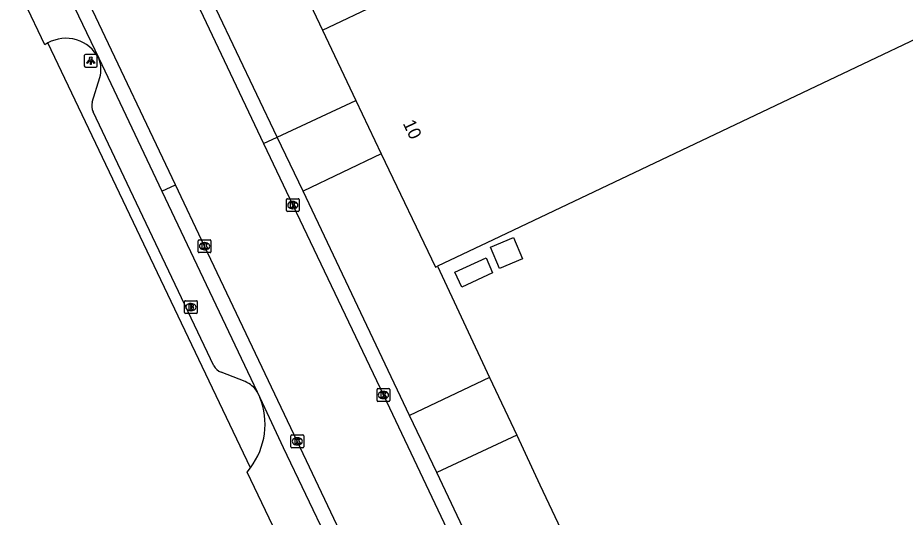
# Model space of a CAD drawing. Extents: x 157692 to 159670, y 381454 to 383289.
# Drawn here: x 159358.3 to 159427.5, y 382642.5 to 382681.5 of the extents above; entities that cross this region are included whole.
import ezdxf

# ---------------------------------------------------------------- set-up
doc = ezdxf.new("R2010")
doc.units = 0
for name, color, linetype in [('IMGEO_Brandkraan', 7, 'Continuous'), ('IMGEO_Kolk', 7, 'Continuous'), ('IMGEO_Lichtpunt', 7, 'Continuous'), ('IMGEO_Pand', 7, 'Continuous'), ('IMGEO_Pand_nummerreeks', 7, 'Continuous'), ('IMGEO_Parkeervlak_open', 7, 'Continuous'), ('IMGEO_Rijbaan_lokaal_open', 7, 'Continuous'), ('IMGEO_Voetpad_open', 7, 'Continuous')]:
    doc.layers.add(name, color=color, linetype=linetype)

msp = doc.modelspace()

# ---------------------------------------------------------------- linework, layer by layer
at = {"layer": 'IMGEO_Brandkraan'}
for p, q in [((159371.312, 382658.498), (159371.312, 382659.35)), ((159371.387, 382659.424), (159372.239, 382659.424)), ((159372.313, 382659.35), (159372.313, 382658.498)), ((159371.823, 382658.644), (159371.798, 382658.644)), ((159371.8, 382659.204), (159371.825, 382659.204)), ((159372.239, 382658.424), (159371.387, 382658.424))]:
    msp.add_line(p, q, dxfattribs=at)
for points in [[(159371.312, 382658.498), (159371.312, 382659.35)], [(159371.387, 382659.424), (159372.239, 382659.424)], [(159372.313, 382659.35), (159372.313, 382658.498)], [(159371.66, 382659.124), (159371.66, 382658.724), (159371.873, 382658.724)], [(159371.891, 382659.124), (159371.66, 382659.124)], [(159371.839, 382659.043), (159371.785, 382659.043), (159371.785, 382658.967)], [(159371.785, 382658.967), (159371.838, 382658.967)], [(159371.847, 382658.891), (159371.785, 382658.891), (159371.785, 382658.81)], [(159371.785, 382658.81), (159371.847, 382658.81)], [(159372.239, 382658.424), (159371.387, 382658.424)]]:
    msp.add_lwpolyline(points, dxfattribs=at)
for centre, radius, start, end in [((159371.389, 382659.348), 0.0765, 91.55205, 178.44795), ((159371.389, 382659.348), 0.0765, 91.55205, 178.44795), ((159372.237, 382659.348), 0.0765, 1.55205, 88.44795), ((159372.237, 382659.348), 0.0765, 1.55205, 88.44795), ((159371.84, 382659.005), 0.0379, 267.82845, 90.93552), ((159371.848, 382658.85), 0.0404, 269.87594, 90.50774), ((159371.879, 382658.975), 0.251, 268.66757, 293.53466), ((159371.895, 382658.979), 0.145, 59.4692, 91.53667), ((159371.92, 382659.026), 0.0922, 285.51372, 58.15012), ((159371.925, 382658.834), 0.105, 301.31148, 78.98903), ((159371.389, 382658.5), 0.0765, 181.55205, 268.44795), ((159371.389, 382658.5), 0.0765, 181.55205, 268.44795), ((159372.237, 382658.5), 0.0765, 271.55205, 358.44795), ((159372.237, 382658.5), 0.0765, 271.55205, 358.44795)]:
    msp.add_arc(centre, radius, start, end, dxfattribs=at)
for centre, major_axis, ratio, start_param, end_param in [((159371.799, 382658.924), (-0.387, 0.002), 0.722429, 4.712389, 7.853982), ((159371.824, 382658.924), (-0.39, 0.002), 0.717154, 1.570796, 4.712389)]:
    msp.add_ellipse(centre, major_axis=major_axis, ratio=ratio, start_param=start_param, end_param=end_param, dxfattribs=at)
at = {"layer": 'IMGEO_Kolk'}
for p, q in [((159379.259, 382666.458), (159379.259, 382667.31)), ((159379.334, 382667.384), (159380.186, 382667.384)), ((159379.747, 382667.164), (159379.772, 382667.164)), ((159380.26, 382667.31), (159380.26, 382666.458)), ((159380.186, 382666.384), (159379.334, 382666.384)), ((159379.77, 382666.604), (159379.745, 382666.604)), ((159372.451, 382664.177), (159373.303, 382664.177)), ((159372.376, 382663.251), (159372.376, 382664.103)), ((159372.864, 382663.957), (159372.889, 382663.957)), ((159373.377, 382664.103), (159373.377, 382663.251)), ((159373.303, 382663.177), (159372.451, 382663.177)), ((159372.887, 382663.397), (159372.862, 382663.397)), ((159386.329, 382651.636), (159386.329, 382652.488)), ((159386.404, 382652.562), (159387.256, 382652.562)), ((159387.33, 382652.488), (159387.33, 382651.636)), ((159386.84, 382651.782), (159386.815, 382651.782)), ((159386.817, 382652.342), (159386.842, 382652.342)), ((159387.256, 382651.562), (159386.404, 382651.562)), ((159379.687, 382648.956), (159380.539, 382648.956)), ((159379.612, 382648.03), (159379.612, 382648.882)), ((159380.1, 382648.736), (159380.125, 382648.736)), ((159380.613, 382648.882), (159380.613, 382648.03)), ((159380.539, 382647.956), (159379.687, 382647.956)), ((159380.123, 382648.176), (159380.098, 382648.176))]:
    msp.add_line(p, q, dxfattribs=at)
for points in [[(159379.259, 382666.458), (159379.259, 382667.31)], [(159379.334, 382667.384), (159380.186, 382667.384)], [(159379.58, 382667.084), (159379.703, 382667.084), (159379.703, 382666.933), (159379.833, 382667.084), (159379.997, 382667.084), (159379.851, 382666.933), (159380.004, 382666.684), (159379.852, 382666.684), (159379.767, 382666.848), (159379.703, 382666.781), (159379.703, 382666.684), (159379.58, 382666.684), (159379.58, 382667.084)], [(159380.26, 382667.31), (159380.26, 382666.458)], [(159380.186, 382666.384), (159379.334, 382666.384)], [(159372.451, 382664.177), (159373.303, 382664.177)], [(159372.376, 382663.251), (159372.376, 382664.103)], [(159372.697, 382663.877), (159372.82, 382663.877), (159372.82, 382663.726), (159372.95, 382663.877), (159373.114, 382663.877), (159372.968, 382663.726), (159373.121, 382663.477), (159372.969, 382663.477), (159372.884, 382663.641), (159372.82, 382663.574), (159372.82, 382663.477), (159372.697, 382663.477), (159372.697, 382663.877)], [(159373.377, 382664.103), (159373.377, 382663.251)], [(159373.303, 382663.177), (159372.451, 382663.177)], [(159386.329, 382651.636), (159386.329, 382652.488)], [(159386.404, 382652.562), (159387.256, 382652.562)], [(159387.33, 382652.488), (159387.33, 382651.636)], [(159386.65, 382652.262), (159386.773, 382652.262), (159386.773, 382652.111), (159386.903, 382652.262), (159387.067, 382652.262), (159386.921, 382652.111), (159387.074, 382651.862), (159386.922, 382651.862), (159386.837, 382652.026), (159386.773, 382651.959), (159386.773, 382651.862), (159386.65, 382651.862), (159386.65, 382652.262)], [(159387.256, 382651.562), (159386.404, 382651.562)], [(159379.687, 382648.956), (159380.539, 382648.956)], [(159379.612, 382648.03), (159379.612, 382648.882)], [(159379.933, 382648.656), (159380.056, 382648.656), (159380.056, 382648.505), (159380.186, 382648.656), (159380.35, 382648.656), (159380.204, 382648.505), (159380.357, 382648.256), (159380.205, 382648.256), (159380.12, 382648.42), (159380.056, 382648.353), (159380.056, 382648.256), (159379.933, 382648.256), (159379.933, 382648.656)], [(159380.613, 382648.882), (159380.613, 382648.03)], [(159380.539, 382647.956), (159379.687, 382647.956)]]:
    msp.add_lwpolyline(points, dxfattribs=at)
for centre, start, end in [((159379.336, 382667.308), 91.55205, 178.44795), ((159379.336, 382667.308), 91.55205, 178.44795), ((159380.184, 382667.308), 1.55205, 88.44795), ((159380.184, 382667.308), 1.55205, 88.44795), ((159379.336, 382666.46), 181.55205, 268.44795), ((159379.336, 382666.46), 181.55205, 268.44795), ((159380.184, 382666.46), 271.55205, 358.44795), ((159380.184, 382666.46), 271.55205, 358.44795), ((159372.453, 382664.101), 91.55205, 178.44795), ((159372.453, 382664.101), 91.55205, 178.44795), ((159373.301, 382664.101), 1.55205, 88.44795), ((159373.301, 382664.101), 1.55205, 88.44795), ((159372.453, 382663.253), 181.55205, 268.44795), ((159372.453, 382663.253), 181.55205, 268.44795), ((159373.301, 382663.253), 271.55205, 358.44795), ((159373.301, 382663.253), 271.55205, 358.44795), ((159386.406, 382652.486), 91.55205, 178.44795), ((159386.406, 382652.486), 91.55205, 178.44795), ((159387.254, 382652.486), 1.55205, 88.44795), ((159387.254, 382652.486), 1.55205, 88.44795), ((159386.406, 382651.638), 181.55205, 268.44795), ((159386.406, 382651.638), 181.55205, 268.44795), ((159387.254, 382651.638), 271.55205, 358.44795), ((159387.254, 382651.638), 271.55205, 358.44795), ((159379.689, 382648.88), 91.55205, 178.44795), ((159379.689, 382648.88), 91.55205, 178.44795), ((159380.537, 382648.88), 1.55205, 88.44795), ((159380.537, 382648.88), 1.55205, 88.44795), ((159379.689, 382648.032), 181.55205, 268.44795), ((159379.689, 382648.032), 181.55205, 268.44795), ((159380.537, 382648.032), 271.55205, 358.44795), ((159380.537, 382648.032), 271.55205, 358.44795)]:
    msp.add_arc(centre, 0.0765, start, end, dxfattribs=at)
for centre, major_axis, ratio, start_param, end_param in [((159379.746, 382666.884), (-0.387, 0.002), 0.722429, 4.712389, 7.853982), ((159379.771, 382666.884), (-0.39, 0.002), 0.717154, 1.570796, 4.712389), ((159372.863, 382663.677), (-0.387, 0.002), 0.722429, 4.712389, 7.853982), ((159372.888, 382663.677), (-0.39, 0.002), 0.717154, 1.570796, 4.712389), ((159386.816, 382652.062), (-0.387, 0.002), 0.722429, 4.712389, 7.853982), ((159386.841, 382652.062), (-0.39, 0.002), 0.717154, 1.570796, 4.712389), ((159380.099, 382648.456), (-0.387, 0.002), 0.722429, 4.712389, 7.853982), ((159380.124, 382648.456), (-0.39, 0.002), 0.717154, 1.570796, 4.712389)]:
    msp.add_ellipse(centre, major_axis=major_axis, ratio=ratio, start_param=start_param, end_param=end_param, dxfattribs=at)
at = {"layer": 'IMGEO_Lichtpunt'}
for p, q in [((159363.501, 382678.549), (159363.501, 382677.742)), ((159363.501, 382678.549), (159363.501, 382677.742)), ((159364.403, 382678.644), (159363.595, 382678.644)), ((159364.403, 382678.644), (159363.595, 382678.644)), ((159364.497, 382677.742), (159364.497, 382678.549)), ((159364.497, 382677.742), (159364.497, 382678.549)), ((159363.595, 382677.648), (159364.403, 382677.648)), ((159363.595, 382677.648), (159364.403, 382677.648))]:
    msp.add_line(p, q, dxfattribs=at)
for points in [[(159363.875, 382678.213), (159363.914, 382678.185), (159363.726, 382677.923), (159363.688, 382677.95), (159363.875, 382678.213)], [(159363.977, 382678.165), (159364.024, 382678.165), (159364.024, 382677.843), (159363.977, 382677.843), (159363.977, 382678.165)], [(159364.087, 382678.185), (159364.125, 382678.212), (159364.312, 382677.95), (159364.273, 382677.922), (159364.087, 382678.185)]]:
    msp.add_lwpolyline(points, dxfattribs=at)
msp.add_circle((159364, 382678.347), 0.0994, dxfattribs=at)
for centre, start, end in [((159363.595, 382678.549), 90, 180), ((159363.595, 382678.549), 90, 180), ((159364.403, 382678.549), 0, 90), ((159364.403, 382678.549), 0, 90), ((159363.595, 382677.742), 180, 270), ((159363.595, 382677.742), 180, 270), ((159364.403, 382677.742), 270, 0), ((159364.403, 382677.742), 270, 360)]:
    msp.add_arc(centre, 0.0946, start, end, dxfattribs=at)
at = {"layer": 'IMGEO_Pand'}
for points in [[(159382.067, 382680.522), (159386.585, 382682.665), (159412.491, 382694.949), (159443.722, 382698.76), (159453.069, 382703.174), (159446.988, 382715.297), (159463.574, 382723.617), (159474.333, 382701.738), (159457.747, 382693.848), (159395.393, 382664.185), (159391.038, 382662.114)], [(159382.067, 382680.522), (159384.671, 382675.059)], [(159384.671, 382675.059), (159386.662, 382670.88)], [(159386.662, 382670.88), (159390.877, 382662.037), (159391.038, 382662.114)], [(159395.878, 382661.95), (159395.184, 382663.601), (159396.97, 382664.351), (159397.667, 382662.701), (159395.878, 382661.95)], [(159392.933, 382660.469), (159392.394, 382661.642), (159394.836, 382662.765), (159395.344, 382661.592), (159392.933, 382660.469)]]:
    msp.add_lwpolyline(points, dxfattribs=at)
at = {"layer": 'IMGEO_Parkeervlak_open'}
msp.add_lwpolyline([(159395.104, 382653.445), (159397.221, 382648.931)], dxfattribs=at)
at = {"layer": 'IMGEO_Rijbaan_lokaal_open'}
for points in [[(159361.175, 382705.518), (159365.191, 382697.636), (159371.1, 382685.156), (159377.482, 382671.691)], [(159370.601, 382668.466), (159364.133, 382682.09), (159358.281, 382694.387), (159354.267, 382702.339)], [(159377.482, 382671.691), (159379.76, 382666.885), (159386.831, 382652.062), (159397.429, 382629.658), (159407.094, 382609.313), (159414.344, 382594.082), (159425.065, 382571.526), (159434.696, 382551.256), (159444.2, 382531.26), (159447.087, 382525.115), (159452.914, 382512.868), (159459.024, 382500), (159461.115, 382495.595), (159470.752, 382475.35), (159478.704, 382458.654), (159486.026, 382443.247), (159487.385, 382439.761), (159496.791, 382420), (159498.132, 382420.594)], [(159484.765, 382428.925), (159483.505, 382431.592), (159479.17, 382440.093), (159471.959, 382455.206), (159463.913, 382472.06), (159454.302, 382492.199), (159450.581, 382500), (159445.857, 382509.905), (159440.105, 382521.981), (159427.789, 382548.081), (159418.163, 382568.343), (159407.48, 382590.819), (159400.305, 382605.921), (159390.376, 382626.786), (159380.112, 382648.455), (159372.875, 382663.676), (159370.601, 382668.466)]]:
    msp.add_lwpolyline(points, dxfattribs=at)
at = {"layer": 'IMGEO_Voetpad_open'}
for points in [[(159378.548, 382672.19), (159372.194, 382685.521), (159368.003, 382694.373)], [(159358.897, 382690.405), (159363.059, 382681.66), (159364.619, 382678.345)], [(159360.659, 382679.535), (159360.409, 382679.398), (159357.244, 382686.085), (159357.378, 382686.156)], [(159379.865, 382685.22), (159382.067, 382680.522)], [(159376.458, 382646.396), (159366.788, 382666.68), (159360.659, 382679.535)], [(159364.619, 382678.345), (159369.547, 382667.972)], [(159364.118, 382674.928), (159364.699, 382676.839)], [(159378.548, 382672.19), (159384.671, 382675.059)], [(159373.601, 382654.351), (159367.564, 382667.043), (159364.179, 382674.161)], [(159377.482, 382671.691), (159378.548, 382672.19)], [(159380.561, 382667.965), (159378.548, 382672.19)], [(159386.662, 382670.88), (159380.561, 382667.965)], [(159369.547, 382667.972), (159370.601, 382668.466)], [(159369.547, 382667.972), (159376.988, 382652.309)], [(159388.86, 382650.465), (159380.561, 382667.965)], [(159391.038, 382662.114), (159395.104, 382653.445)], [(159376.037, 382653.114), (159374.162, 382653.836)], [(159395.104, 382653.445), (159388.86, 382650.465)], [(159376.988, 382652.309), (159377.19, 382651.884)], [(159377.19, 382651.884), (159379.012, 382647.966), (159384.221, 382637.053)], [(159390.991, 382646.008), (159388.86, 382650.465)], [(159397.221, 382648.931), (159390.991, 382646.008)], [(159397.221, 382648.931), (159399.038, 382645.058), (159406.52, 382629.253)], [(159380.192, 382638.335), (159379.933, 382638.221), (159376.205, 382646.051), (159376.458, 382646.396)], [(159400.296, 382626.333), (159390.991, 382646.008)]]:
    msp.add_lwpolyline(points, dxfattribs=at)
for centre, radius, start, end in [((159362.063, 382677.023), 2.878, 27.34751, 119.20092), ((159362.673, 382677.487), 2.127, 342.27296, 23.80852), ((159365.156, 382674.625), 1.082, 163.71652, 205.37788), ((159374.686, 382654.97), 1.249, 209.70486, 245.19106), ((159375.255, 382651.225), 2.044, 32.00899, 67.49669), ((159371.986, 382649.785), 5.611, 322.8393, 21.96594)]:
    msp.add_arc(centre, radius, start, end, dxfattribs=at)

# ---------------------------------------------------------------- texts
at = {"layer": 'IMGEO_Pand_nummerreeks'}
msp.add_text('10', height=1, rotation=295.48259, dxfattribs=at).set_placement((159388.318, 382673.264))

doc.saveas('drawing.dxf')
